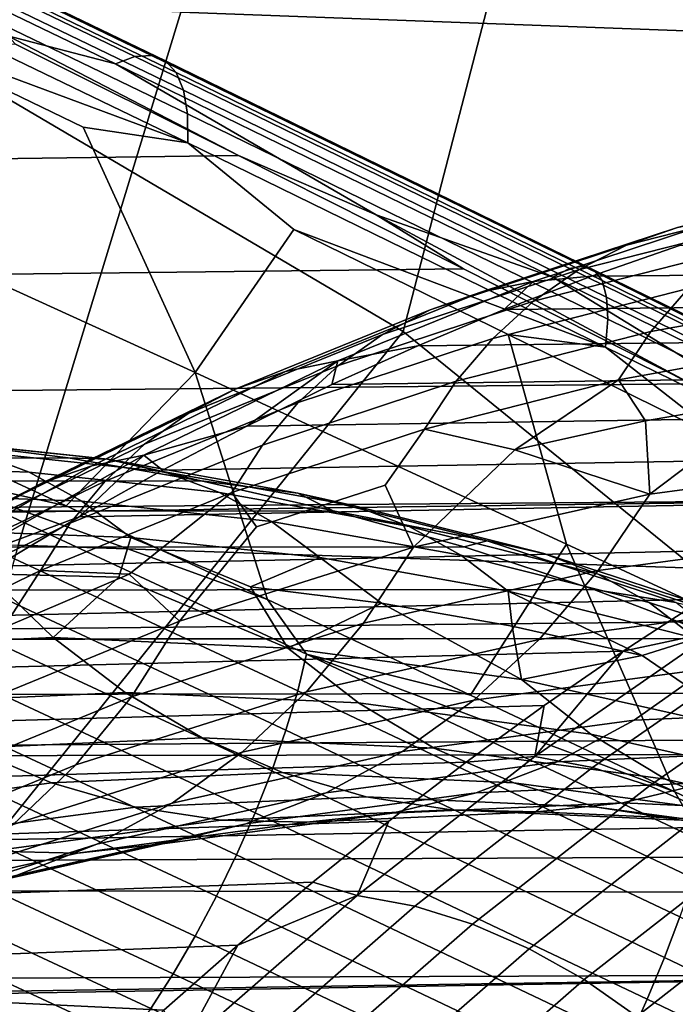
# Model space of a CAD drawing. Header units: metres. Extents: x -240 to 45, y -77 to 27.
# Tile 519 of 656: x -172.721 to -172.124, y 5.326 to 6.221. Entities that reach past the tile are written whole.
import ezdxf

# ---------------------------------------------------------------- set-up
doc = ezdxf.new("R2010")
doc.units = ezdxf.units.M
doc.layers.add('solid_102011X2', color=7, linetype='CONTINUOUS')

msp = doc.modelspace()

# ---------------------------------------------------------------- linework, layer by layer
at = {"layer": 'solid_102011X2'}
for points in [[(-170.558029, 6.628975, 349.746399), (-172.414444, 6.702923, 348.430237), (-172.574097, 6.227778, 348.626556), (-170.713287, 6.159071, 349.942657)], [(-172.809128, 5.394247, 311.157349), (-173.549316, 6.000728, 310.536041), (-173.413849, 6.550897, 311.131958), (-172.371552, 5.93741, 312.109619)], [(-172.371552, 5.93741, 312.109619), (-173.413849, 6.550897, 311.131958), (-172.230423, 6.481959, 312.697357)], [(-171.631607, 5.33765, 312.716064), (-172.371552, 5.93741, 312.109619), (-172.230423, 6.481959, 312.697357), (-171.179642, 5.875021, 313.662292)], [(-171.179642, 5.875021, 313.662292), (-172.230423, 6.481959, 312.697357), (-171.032532, 6.413977, 314.242035)], [(-172.615891, 6.187682, 298.671112), (-173.006424, 6.375956, 298.537292), (-173.026566, 6.370423, 298.583405), (-172.63356, 6.18098, 298.718079)], [(-172.600632, 6.188599, 298.622894), (-172.988586, 6.375653, 298.489929), (-173.006424, 6.375956, 298.537292), (-172.615891, 6.187682, 298.671112)], [(-172.588028, 6.183715, 298.574127), (-172.973358, 6.36952, 298.442078), (-172.988586, 6.375653, 298.489929), (-172.600632, 6.188599, 298.622894)], [(-172.63356, 6.18098, 298.718079), (-173.026566, 6.370423, 298.583405), (-172.731369, 6.206419, 298.738525)], [(-172.578278, 6.173109, 298.525604), (-172.960953, 6.357653, 298.39447), (-172.973358, 6.36952, 298.442078), (-172.588028, 6.183715, 298.574127)], [(-172.571548, 6.15695, 298.478119), (-172.951584, 6.340243, 298.3479), (-172.960953, 6.357653, 298.39447), (-172.578278, 6.173109, 298.525604)], [(-172.567947, 6.135497, 298.432434), (-172.945404, 6.317569, 298.30307), (-172.951584, 6.340243, 298.3479), (-172.571548, 6.15695, 298.478119)], [(-172.56752, 6.109093, 298.389282), (-172.942505, 6.289993, 298.260742), (-172.945404, 6.317569, 298.30307), (-172.567947, 6.135497, 298.432434)], [(-172.574097, 6.227778, 348.626556), (-174.420395, 6.297403, 347.285919), (-174.572342, 5.807244, 347.467682), (-172.721893, 5.743034, 348.808289)], [(-172.56752, 6.109093, 298.389282), (-172.851089, 6.214322, 298.255981), (-172.942505, 6.289993, 298.260742)], [(-170.713287, 6.159071, 349.942657), (-172.574097, 6.227778, 348.626556), (-172.721893, 5.743034, 348.808289), (-170.856995, 5.679673, 350.124329)], [(-172.662842, 6.123442, 298.320465), (-172.561081, 5.900157, 298.174957), (-172.897629, 6.053686, 298.052612), (-172.851089, 6.214322, 298.255981)], [(-172.56752, 6.109093, 298.389282), (-172.662842, 6.123442, 298.320465), (-172.851089, 6.214322, 298.255981)], [(-172.731369, 6.206419, 298.738525), (-172.724335, 6.198757, 298.749054), (-172.521652, 6.097496, 298.815002)], [(-172.63356, 6.18098, 298.718079), (-172.731369, 6.206419, 298.738525), (-172.521652, 6.097496, 298.815002), (-172.396347, 6.043435, 298.835724)], [(-172.724335, 6.198757, 298.749054), (-178.941681, 6.1013, 302.665619), (-178.837616, 6.011714, 302.762482), (-172.521652, 6.097496, 298.815002)], [(-172.220322, 5.994664, 298.778107), (-172.615891, 6.187682, 298.671112), (-172.63356, 6.18098, 298.718079), (-172.235474, 5.986791, 298.825745)], [(-172.207687, 5.996793, 298.729126), (-172.600632, 6.188599, 298.622894), (-172.615891, 6.187682, 298.671112), (-172.220322, 5.994664, 298.778107)], [(-172.197754, 5.993144, 298.679657), (-172.588028, 6.183715, 298.574127), (-172.600632, 6.188599, 298.622894), (-172.207687, 5.996793, 298.729126)], [(-172.235474, 5.986791, 298.825745), (-172.63356, 6.18098, 298.718079), (-172.396347, 6.043435, 298.835724)], [(-172.190689, 5.983775, 298.630432), (-172.578278, 6.173109, 298.525604), (-172.588028, 6.183715, 298.574127), (-172.197754, 5.993144, 298.679657)], [(-172.186584, 5.968836, 298.582245), (-172.571548, 6.15695, 298.478119), (-172.578278, 6.173109, 298.525604), (-172.190689, 5.983775, 298.630432)], [(-172.185547, 5.948567, 298.535889), (-172.567947, 6.135497, 298.432434), (-172.571548, 6.15695, 298.478119), (-172.186584, 5.968836, 298.582245)], [(-172.187546, 5.923291, 298.492096), (-172.56752, 6.109093, 298.389282), (-172.567947, 6.135497, 298.432434), (-172.185547, 5.948567, 298.535889)], [(-172.56752, 6.109093, 298.389282), (-172.471207, 6.03018, 298.379059), (-172.561081, 5.900157, 298.174957), (-172.662842, 6.123442, 298.320465)], [(-172.187546, 5.923291, 298.492096), (-172.471207, 6.03018, 298.379059), (-172.56752, 6.109093, 298.389282)], [(-172.521652, 6.097496, 298.815002), (-178.837616, 6.011714, 302.762482), (-178.734436, 5.920009, 302.8573), (-172.31665, 5.994461, 298.874268)], [(-172.396347, 6.043435, 298.835724), (-172.521652, 6.097496, 298.815002), (-172.31665, 5.994461, 298.874268)], [(-171.9422, 6.077996, 290.813629), (-172.122131, 6.032192, 290.51416), (-172.168365, 6.015954, 290.5448), (-171.988739, 6.061678, 290.84375)], [(-172.860474, 5.862925, 297.898285), (-172.897629, 6.053686, 298.052612), (-172.561081, 5.900157, 298.174957), (-172.678253, 5.779045, 297.965149)], [(-171.988739, 6.061678, 290.84375), (-172.168365, 6.015954, 290.5448), (-172.212173, 5.993505, 290.575043), (-172.03299, 6.039118, 290.87326)], [(-172.396347, 6.043435, 298.835724), (-172.31665, 5.994461, 298.874268), (-172.109497, 5.889991, 298.926666)], [(-172.235474, 5.986791, 298.825745), (-172.396347, 6.043435, 298.835724), (-172.109497, 5.889991, 298.926666), (-172.058182, 5.877988, 298.914001)], [(-172.074097, 6.042, 290.483582), (-172.25325, 5.982959, 290.185425), (-172.301102, 5.973213, 290.216339), (-172.122131, 6.032192, 290.51416)], [(-172.25325, 5.982959, 290.185425), (-172.074097, 6.042, 290.483582), (-172.120346, 6.015615, 290.295502), (-172.200272, 5.987745, 290.162506)], [(-172.03299, 6.039118, 290.87326), (-172.212173, 5.993505, 290.575043), (-172.252975, 5.965143, 290.604553), (-172.074341, 6.010616, 290.901855)], [(-172.276245, 5.934761, 298.431549), (-172.222916, 5.74413, 298.276031), (-172.561081, 5.900157, 298.174957), (-172.471207, 6.03018, 298.379059)], [(-172.187546, 5.923291, 298.492096), (-172.276245, 5.934761, 298.431549), (-172.471207, 6.03018, 298.379059)], [(-172.122131, 6.032192, 290.51416), (-172.301102, 5.973213, 290.216339), (-172.347015, 5.95708, 290.247467), (-172.168365, 6.015954, 290.5448)], [(-171.41124, 6.020606, 289.903839), (-171.490005, 5.993752, 289.773285), (-172.200272, 5.987745, 290.162506), (-172.120346, 6.015615, 290.295502)], [(-172.168365, 6.015954, 290.5448), (-172.347015, 5.95708, 290.247467), (-172.390381, 5.934775, 290.278473), (-172.212173, 5.993505, 290.575043)], [(-172.074341, 6.010616, 290.901855), (-172.252975, 5.965143, 290.604553), (-172.290222, 5.931248, 290.632874), (-172.112244, 5.976553, 290.929077)], [(-171.933548, 6.008879, 291.226471), (-172.112244, 5.976553, 290.929077), (-172.146194, 5.937385, 290.95459), (-171.968246, 5.969574, 291.250763)], [(-172.31665, 5.994461, 298.874268), (-178.734436, 5.920009, 302.8573), (-178.632172, 5.826201, 302.950134), (-172.109497, 5.889991, 298.926666)], [(-172.212173, 5.993505, 290.575043), (-172.390381, 5.934775, 290.278473), (-172.430634, 5.906595, 290.308868), (-172.252975, 5.965143, 290.604553)], [(-171.490005, 5.993752, 289.773285), (-171.568283, 5.964455, 289.643585), (-172.279648, 5.957347, 290.030396), (-172.200272, 5.987745, 290.162506)], [(-171.820724, 5.798941, 298.858765), (-172.220322, 5.994664, 298.778107), (-172.235474, 5.986791, 298.825745), (-171.833313, 5.78985, 298.906921)], [(-171.81073, 5.80232, 298.809265), (-172.207687, 5.996793, 298.729126), (-172.220322, 5.994664, 298.778107), (-171.820724, 5.798941, 298.858765)], [(-171.803452, 5.799933, 298.759247), (-172.197754, 5.993144, 298.679657), (-172.207687, 5.996793, 298.729126), (-171.81073, 5.80232, 298.809265)], [(-171.799026, 5.79182, 298.709503), (-172.190689, 5.983775, 298.630432), (-172.197754, 5.993144, 298.679657), (-171.803452, 5.799933, 298.759247)], [(-172.25325, 5.982959, 290.185425), (-172.431183, 5.910662, 289.889313), (-172.478836, 5.900995, 289.920532), (-172.301102, 5.973213, 290.216339)], [(-172.431183, 5.910662, 289.889313), (-172.25325, 5.982959, 290.185425), (-172.279648, 5.957347, 290.030396), (-172.358414, 5.924468, 289.899292)], [(-172.25325, 5.982959, 290.185425), (-172.200272, 5.987745, 290.162506), (-172.279648, 5.957347, 290.030396)], [(-171.833313, 5.78985, 298.906921), (-172.235474, 5.986791, 298.825745), (-172.058182, 5.877988, 298.914001)], [(-171.797516, 5.77811, 298.660797), (-172.186584, 5.968836, 298.582245), (-172.190689, 5.983775, 298.630432), (-171.799026, 5.79182, 298.709503)], [(-172.301102, 5.973213, 290.216339), (-172.478836, 5.900995, 289.920532), (-172.524429, 5.884991, 289.952209), (-172.347015, 5.95708, 290.247467)], [(-172.112244, 5.976553, 290.929077), (-172.290222, 5.931248, 290.632874), (-172.323425, 5.892272, 290.659668), (-172.146194, 5.937385, 290.95459)], [(-172.252975, 5.965143, 290.604553), (-172.430634, 5.906595, 290.308868), (-172.467224, 5.872918, 290.338287), (-172.290222, 5.931248, 290.632874)], [(-171.568283, 5.964455, 289.643585), (-171.646011, 5.932758, 289.514862), (-172.358414, 5.924468, 289.899292), (-172.279648, 5.957347, 290.030396)], [(-171.79895, 5.759022, 298.613953), (-172.185547, 5.948567, 298.535889), (-172.186584, 5.968836, 298.582245), (-171.797516, 5.77811, 298.660797)], [(-171.968246, 5.969574, 291.250763), (-172.146194, 5.937385, 290.95459), (-172.175751, 5.893634, 290.978058), (-171.998642, 5.925671, 291.272827)], [(-172.347015, 5.95708, 290.247467), (-172.524429, 5.884991, 289.952209), (-172.567352, 5.862864, 289.983917), (-172.390381, 5.934775, 290.278473)], [(-171.803314, 5.734861, 298.569702), (-172.187546, 5.923291, 298.492096), (-172.185547, 5.948567, 298.535889), (-171.79895, 5.759022, 298.613953)], [(-172.217361, 4.791349, 311.614197), (-172.809128, 5.394247, 311.157349), (-172.371552, 5.93741, 312.109619), (-171.631607, 5.33765, 312.716064)], [(-172.146194, 5.937385, 290.95459), (-172.323425, 5.892272, 290.659668), (-172.352127, 5.848736, 290.68454), (-172.175751, 5.893634, 290.978058)], [(-172.390381, 5.934775, 290.278473), (-172.567352, 5.862864, 289.983917), (-172.607056, 5.83491, 290.015259), (-172.430634, 5.906595, 290.308868)], [(-172.290222, 5.931248, 290.632874), (-172.467224, 5.872918, 290.338287), (-172.499664, 5.834193, 290.366333), (-172.323425, 5.892272, 290.659668)], [(-171.646011, 5.932758, 289.514862), (-171.723129, 5.8987, 289.387177), (-172.436523, 5.889149, 289.769318), (-172.358414, 5.924468, 289.899292)], [(-172.077896, 5.837445, 298.477783), (-171.883789, 5.587148, 298.356079), (-172.222916, 5.74413, 298.276031), (-172.276245, 5.934761, 298.431549)], [(-172.187546, 5.923291, 298.492096), (-172.077896, 5.837445, 298.477783), (-172.276245, 5.934761, 298.431549)], [(-172.431183, 5.910662, 289.889313), (-172.358414, 5.924468, 289.899292), (-172.436523, 5.889149, 289.769318)], [(-171.803314, 5.734861, 298.569702), (-172.077896, 5.837445, 298.477783), (-172.187546, 5.923291, 298.492096)], [(-171.998642, 5.925671, 291.272827), (-172.175751, 5.893634, 290.978058), (-172.151199, 5.856152, 291.081177), (-172.031631, 5.876736, 291.280182)], [(-172.431183, 5.910662, 289.889313), (-172.607605, 5.825037, 289.595703), (-172.65506, 5.815463, 289.627228), (-172.478836, 5.900995, 289.920532)], [(-172.431183, 5.910662, 289.889313), (-172.513962, 5.851415, 289.640442), (-172.607605, 5.825037, 289.595703)], [(-172.431183, 5.910662, 289.889313), (-172.436523, 5.889149, 289.769318), (-172.513962, 5.851415, 289.640442)], [(-172.478836, 5.900995, 289.920532), (-172.65506, 5.815463, 289.627228), (-172.700333, 5.799614, 289.659454), (-172.524429, 5.884991, 289.952209)], [(-172.430634, 5.906595, 290.308868), (-172.607056, 5.83491, 290.015259), (-172.642975, 5.801502, 290.045776), (-172.467224, 5.872918, 290.338287)], [(-172.495102, 5.693706, 298.025604), (-172.678253, 5.779045, 297.965149), (-172.561081, 5.900157, 298.174957)], [(-172.495102, 5.693706, 298.025604), (-172.561081, 5.900157, 298.174957), (-172.222916, 5.74413, 298.276031), (-172.31044, 5.606883, 298.079803)], [(-172.323425, 5.892272, 290.659668), (-172.499664, 5.834193, 290.366333), (-172.527512, 5.790936, 290.392639), (-172.352127, 5.848736, 290.68454)], [(-171.723129, 5.8987, 289.387177), (-171.799652, 5.862301, 289.260559), (-172.513962, 5.851415, 289.640442), (-172.436523, 5.889149, 289.769318)], [(-172.175751, 5.893634, 290.978058), (-172.352127, 5.848736, 290.68454), (-172.27005, 5.829784, 290.883392)], [(-172.175751, 5.893634, 290.978058), (-172.27005, 5.829784, 290.883392), (-172.151199, 5.856152, 291.081177)], [(-172.109497, 5.889991, 298.926666), (-178.632172, 5.826201, 302.950134), (-178.531067, 5.730503, 303.040802), (-171.900177, 5.784288, 298.972198)], [(-172.524429, 5.884991, 289.952209), (-172.700333, 5.799614, 289.659454), (-172.742828, 5.777702, 289.691895), (-172.567352, 5.862864, 289.983917)], [(-172.031631, 5.876736, 291.280182), (-172.151199, 5.856152, 291.081177), (-172.147263, 5.789672, 291.184296)], [(-172.031631, 5.876736, 291.280182), (-172.147263, 5.789672, 291.184296), (-171.930679, 5.818706, 291.544769)], [(-172.467224, 5.872918, 290.338287), (-172.642975, 5.801502, 290.045776), (-172.674652, 5.763087, 290.075104), (-172.499664, 5.834193, 290.366333)], [(-172.816635, 5.810137, 297.88858), (-172.860474, 5.862925, 297.898285), (-172.678253, 5.779045, 297.965149)], [(-172.567352, 5.862864, 289.983917), (-172.742828, 5.777702, 289.691895), (-172.781967, 5.750019, 289.724152), (-172.607056, 5.83491, 290.015259)], [(-171.799652, 5.862301, 289.260559), (-171.875504, 5.823609, 289.135071), (-172.590668, 5.811315, 289.512756), (-172.513962, 5.851415, 289.640442)], [(-172.151199, 5.856152, 291.081177), (-172.27005, 5.829784, 290.883392), (-172.147263, 5.789672, 291.184296)], [(-172.607605, 5.825037, 289.595703), (-172.513962, 5.851415, 289.640442), (-172.590668, 5.811315, 289.512756)], [(-172.352127, 5.848736, 290.68454), (-172.527512, 5.790936, 290.392639), (-172.505066, 5.759992, 290.492249), (-172.388092, 5.797694, 290.686951)], [(-172.352127, 5.848736, 290.68454), (-172.388092, 5.797694, 290.686951), (-172.362396, 5.741391, 290.826263), (-172.27005, 5.829784, 290.883392)], [(-172.814453, 5.839982, 292.961853), (-172.797684, 5.837851, 293.10968), (-172.640823, 5.82141, 293.250824)], [(-172.814453, 5.839982, 292.961853), (-172.640823, 5.82141, 293.250824), (-172.588852, 5.809932, 293.218597), (-172.762268, 5.828481, 292.929993)], [(-176.453415, 5.822114, 295.589935), (-172.676376, 5.822705, 293.311584), (-172.797684, 5.837851, 293.10968), (-176.576035, 5.837588, 295.385864)], [(-172.711868, 5.809484, 292.898895), (-172.885132, 5.81565, 292.610535), (-172.935898, 5.83466, 292.641022), (-172.762268, 5.828481, 292.929993)], [(-172.607056, 5.83491, 290.015259), (-172.781967, 5.750019, 289.724152), (-172.817215, 5.716935, 289.755798), (-172.642975, 5.801502, 290.045776)], [(-172.640823, 5.82141, 293.250824), (-172.797684, 5.837851, 293.10968), (-172.676376, 5.822705, 293.311584)], [(-172.499664, 5.834193, 290.366333), (-172.674652, 5.763087, 290.075104), (-172.70166, 5.720177, 290.102814), (-172.527512, 5.790936, 290.392639)], [(-172.27005, 5.829784, 290.883392), (-172.362396, 5.741391, 290.826263), (-172.147263, 5.789672, 291.184296)], [(-176.453415, 5.822114, 295.589935), (-176.337067, 5.801664, 295.783569), (-172.676376, 5.822705, 293.311584)], [(-176.33136, 5.800513, 295.793091), (-172.555557, 5.801554, 293.512665), (-172.676376, 5.822705, 293.311584), (-176.337067, 5.801664, 295.783569)], [(-172.607605, 5.825037, 289.595703), (-172.782242, 5.725991, 289.305054), (-172.829514, 5.716527, 289.336914), (-172.65506, 5.815463, 289.627228)], [(-172.607605, 5.825037, 289.595703), (-172.666595, 5.768904, 289.386383), (-172.782242, 5.725991, 289.305054)], [(-172.762268, 5.828481, 292.929993), (-172.588852, 5.809932, 293.218597), (-172.538803, 5.790973, 293.18692), (-172.711868, 5.809484, 292.898895)], [(-172.640823, 5.82141, 293.250824), (-172.676376, 5.822705, 293.311584), (-172.555557, 5.801554, 293.512665)], [(-172.607605, 5.825037, 289.595703), (-172.590668, 5.811315, 289.512756), (-172.666595, 5.768904, 289.386383)], [(-171.875504, 5.823609, 289.135071), (-171.950638, 5.782675, 289.010834), (-172.666595, 5.768904, 289.386383), (-172.590668, 5.811315, 289.512756)], [(-172.640823, 5.82141, 293.250824), (-172.555557, 5.801554, 293.512665), (-172.467621, 5.790435, 293.539062)], [(-172.640823, 5.82141, 293.250824), (-172.467621, 5.790435, 293.539062), (-172.415878, 5.778996, 293.5065), (-172.588852, 5.809932, 293.218597)], [(-172.664017, 5.783284, 292.869019), (-172.836777, 5.789433, 292.581482), (-172.885132, 5.81565, 292.610535), (-172.711868, 5.809484, 292.898895)], [(-172.65506, 5.815463, 289.627228), (-172.829514, 5.716527, 289.336914), (-172.874466, 5.70086, 289.369659), (-172.700333, 5.799614, 289.659454)], [(-172.194183, 5.719996, 291.219971), (-171.979248, 5.748807, 291.577698), (-171.930679, 5.818706, 291.544769), (-172.147263, 5.789672, 291.184296)], [(-172.467667, 5.610727, 297.985992), (-172.823196, 5.776184, 297.864929), (-172.816635, 5.810137, 297.88858), (-172.459518, 5.644091, 298.01001)], [(-172.816635, 5.810137, 297.88858), (-172.678253, 5.779045, 297.965149), (-172.495102, 5.693706, 298.025604)], [(-172.459518, 5.644091, 298.01001), (-172.816635, 5.810137, 297.88858), (-172.495102, 5.693706, 298.025604)], [(-172.711868, 5.809484, 292.898895), (-172.538803, 5.790973, 293.18692), (-172.49144, 5.764827, 293.156219), (-172.664017, 5.783284, 292.869019)], [(-172.588852, 5.809932, 293.218597), (-172.415878, 5.778996, 293.5065), (-172.366196, 5.760101, 293.474182), (-172.538803, 5.790973, 293.18692)], [(-176.210052, 5.772847, 295.994965), (-172.435501, 5.774465, 293.712463), (-172.555557, 5.801554, 293.512665), (-176.33136, 5.800513, 295.793091)], [(-172.700333, 5.799614, 289.659454), (-172.874466, 5.70086, 289.369659), (-172.916504, 5.679199, 289.402832), (-172.742828, 5.777702, 289.691895)], [(-172.642975, 5.801502, 290.045776), (-172.817215, 5.716935, 289.755798), (-172.848129, 5.678891, 289.786377), (-172.674652, 5.763087, 290.075104)], [(-172.388092, 5.797694, 290.686951), (-172.505066, 5.759992, 290.492249), (-172.575317, 5.674049, 290.471893), (-172.362396, 5.741391, 290.826263)], [(-172.467621, 5.790435, 293.539062), (-172.555557, 5.801554, 293.512665), (-172.435501, 5.774465, 293.712463)], [(-172.619446, 5.750289, 292.84082), (-172.791595, 5.756416, 292.554321), (-172.836777, 5.789433, 292.581482), (-172.664017, 5.783284, 292.869019)], [(-172.527512, 5.790936, 290.392639), (-172.70166, 5.720177, 290.102814), (-172.620895, 5.716761, 290.2995)], [(-172.527512, 5.790936, 290.392639), (-172.620895, 5.716761, 290.2995), (-172.575317, 5.674049, 290.471893), (-172.505066, 5.759992, 290.492249)], [(-172.538803, 5.790973, 293.18692), (-172.366196, 5.760101, 293.474182), (-172.319321, 5.734044, 293.442657), (-172.49144, 5.764827, 293.156219)], [(-172.467621, 5.790435, 293.539062), (-172.435501, 5.774465, 293.712463), (-172.295105, 5.747016, 293.826172)], [(-172.467621, 5.790435, 293.539062), (-172.295105, 5.747016, 293.826172), (-172.243591, 5.735632, 293.793243), (-172.415878, 5.778996, 293.5065)], [(-172.407639, 5.672086, 290.864716), (-172.194183, 5.719996, 291.219971), (-172.147263, 5.789672, 291.184296), (-172.362396, 5.741391, 290.826263)], [(-171.900177, 5.784288, 298.972198), (-178.531067, 5.730503, 303.040802), (-178.494873, 5.695514, 303.072998)], [(-171.900177, 5.784288, 298.972198), (-178.494873, 5.695514, 303.072998), (-178.407257, 5.609113, 303.15036), (-171.688843, 5.677717, 299.010651)], [(-172.478348, 5.575073, 297.966766), (-172.83255, 5.740024, 297.845947), (-172.823196, 5.776184, 297.864929), (-172.467667, 5.610727, 297.985992)], [(-171.950638, 5.782675, 289.010834), (-172.025024, 5.739527, 288.887878), (-172.74173, 5.724214, 289.261353), (-172.666595, 5.768904, 289.386383)], [(-172.664017, 5.783284, 292.869019), (-172.49144, 5.764827, 293.156219), (-172.44751, 5.731898, 293.126984), (-172.619446, 5.750289, 292.84082)], [(-172.415878, 5.778996, 293.5065), (-172.243591, 5.735632, 293.793243), (-172.19426, 5.716828, 293.760345), (-172.366196, 5.760101, 293.474182)], [(-176.095901, 5.741094, 296.184937), (-172.316299, 5.741505, 293.910858), (-172.435501, 5.774465, 293.712463), (-176.210052, 5.772847, 295.994965)], [(-172.782242, 5.725991, 289.305054), (-172.666595, 5.768904, 289.386383), (-172.74173, 5.724214, 289.261353)], [(-172.295105, 5.747016, 293.826172), (-172.435501, 5.774465, 293.712463), (-172.316299, 5.741505, 293.910858)], [(-172.674652, 5.763087, 290.075104), (-172.848129, 5.678891, 289.786377), (-172.874283, 5.636397, 289.815521), (-172.70166, 5.720177, 290.102814)], [(-172.49144, 5.764827, 293.156219), (-172.319321, 5.734044, 293.442657), (-172.276016, 5.701227, 293.412415), (-172.44751, 5.731898, 293.126984)], [(-172.366196, 5.760101, 293.474182), (-172.19426, 5.716828, 293.760345), (-172.147888, 5.690896, 293.727997), (-172.319321, 5.734044, 293.442657)], [(-172.791595, 5.756416, 292.554321), (-172.619446, 5.750289, 292.84082), (-172.630371, 5.714165, 292.729126), (-172.750305, 5.717153, 292.529541)], [(-172.619446, 5.750289, 292.84082), (-172.510681, 5.70522, 292.928345), (-172.47673, 5.64958, 292.848358), (-172.630371, 5.714165, 292.729126)], [(-172.619446, 5.750289, 292.84082), (-172.44751, 5.731898, 293.126984), (-172.510681, 5.70522, 292.928345)], [(-171.979248, 5.748807, 291.577698), (-172.194183, 5.719996, 291.219971), (-172.247787, 5.657259, 291.258942), (-172.034348, 5.68587, 291.614197)], [(-176.095901, 5.741094, 296.184937), (-176.089676, 5.739201, 296.195312), (-172.316299, 5.741505, 293.910858)], [(-175.970383, 5.699669, 296.39386), (-172.198196, 5.702795, 294.107391), (-172.316299, 5.741505, 293.910858), (-176.089676, 5.739201, 296.195312)], [(-170.856995, 5.679673, 350.124329), (-172.721893, 5.743034, 348.808289), (-172.85762, 5.249444, 348.975159), (-170.988953, 5.191526, 350.291138)], [(-172.491333, 5.537824, 297.952637), (-172.844467, 5.702363, 297.83197), (-172.83255, 5.740024, 297.845947), (-172.478348, 5.575073, 297.966766)], [(-172.618912, 5.605268, 290.513092), (-172.407639, 5.672086, 290.864716), (-172.362396, 5.741391, 290.826263), (-172.575317, 5.674049, 290.471893)], [(-172.123505, 5.691104, 294.111755), (-172.295105, 5.747016, 293.826172), (-172.316299, 5.741505, 293.910858), (-172.198196, 5.702795, 294.107391)], [(-172.124557, 5.518898, 298.127533), (-172.31044, 5.606883, 298.079803), (-172.222916, 5.74413, 298.276031)], [(-172.295105, 5.747016, 293.826172), (-172.123505, 5.691104, 294.111755), (-172.072205, 5.679791, 294.078461), (-172.243591, 5.735632, 293.793243)], [(-172.124557, 5.518898, 298.127533), (-172.222916, 5.74413, 298.276031), (-171.883789, 5.587148, 298.356079), (-171.937241, 5.429988, 298.168823)], [(-172.025024, 5.739527, 288.887878), (-172.098648, 5.694209, 288.766205), (-172.81604, 5.67729, 289.137695), (-172.74173, 5.724214, 289.261353)], [(-172.44751, 5.731898, 293.126984), (-172.391312, 5.690344, 293.127014), (-172.510681, 5.70522, 292.928345)], [(-172.44751, 5.731898, 293.126984), (-172.276016, 5.701227, 293.412415), (-172.272446, 5.669568, 293.324829), (-172.391312, 5.690344, 293.127014)], [(-172.319321, 5.734044, 293.442657), (-172.147888, 5.690896, 293.727997), (-172.105209, 5.658237, 293.696686), (-172.276016, 5.701227, 293.412415)], [(-172.243591, 5.735632, 293.793243), (-172.072205, 5.679791, 294.078461), (-172.023239, 5.661105, 294.044952), (-172.19426, 5.716828, 293.760345)], [(-172.690063, 5.659097, 292.493317), (-172.903381, 5.64958, 292.138306), (-172.870239, 5.714166, 292.329926), (-172.750305, 5.717153, 292.529541)], [(-172.70166, 5.720177, 290.102814), (-172.874283, 5.636397, 289.815521), (-172.848404, 5.614202, 289.920868), (-172.735382, 5.668122, 290.108948)], [(-172.620895, 5.716761, 290.2995), (-172.735382, 5.668122, 290.108948), (-172.785339, 5.587882, 290.122375), (-172.575317, 5.674049, 290.471893)], [(-172.630371, 5.714165, 292.729126), (-172.690063, 5.659097, 292.493317), (-172.750305, 5.717153, 292.529541)], [(-172.70166, 5.720177, 290.102814), (-172.735382, 5.668122, 290.108948), (-172.620895, 5.716761, 290.2995)], [(-172.47673, 5.64958, 292.848358), (-172.690063, 5.659097, 292.493317), (-172.630371, 5.714165, 292.729126)], [(-172.194183, 5.719996, 291.219971), (-172.407639, 5.672086, 290.864716), (-172.459778, 5.609684, 290.906158), (-172.247787, 5.657259, 291.258942)], [(-172.19426, 5.716828, 293.760345), (-172.023239, 5.661105, 294.044952), (-171.977371, 5.635336, 294.01178), (-172.147888, 5.690896, 293.727997)], [(-172.47673, 5.64958, 292.848358), (-172.510681, 5.70522, 292.928345), (-172.391312, 5.690344, 293.127014)], [(-175.856567, 5.65609, 296.583282), (-172.081329, 5.658421, 294.30191), (-172.198196, 5.702795, 294.107391), (-175.970383, 5.699669, 296.39386)], [(-172.506393, 5.499706, 297.943939), (-172.858749, 5.663936, 297.823303), (-172.844467, 5.702363, 297.83197), (-172.491333, 5.537824, 297.952637)], [(-172.276016, 5.701227, 293.412415), (-172.154312, 5.642961, 293.521423), (-172.272446, 5.669568, 293.324829)], [(-172.276016, 5.701227, 293.412415), (-172.105209, 5.658237, 293.696686), (-172.154312, 5.642961, 293.521423)], [(-172.123505, 5.691104, 294.111755), (-172.198196, 5.702795, 294.107391), (-172.081329, 5.658421, 294.30191)], [(-172.098648, 5.694209, 288.766205), (-172.171448, 5.646776, 288.645935), (-172.88945, 5.628196, 289.015533), (-172.81604, 5.67729, 289.137695)], [(-172.459518, 5.644091, 298.01001), (-172.495102, 5.693706, 298.025604), (-172.31044, 5.606883, 298.079803)], [(-172.264145, 5.621084, 293.202148), (-172.47673, 5.64958, 292.848358), (-172.391312, 5.690344, 293.127014)], [(-172.264145, 5.621084, 293.202148), (-172.391312, 5.690344, 293.127014), (-172.272446, 5.669568, 293.324829)], [(-172.087799, 5.664786, 288.669678), (-172.171448, 5.646776, 288.645935), (-172.098648, 5.694209, 288.766205)], [(-172.147888, 5.690896, 293.727997), (-171.977371, 5.635336, 294.01178), (-171.935318, 5.602883, 293.979401), (-172.105209, 5.658237, 293.696686)], [(-171.688843, 5.677717, 299.010651), (-178.407257, 5.609113, 303.15036), (-178.320602, 5.52128, 303.226105), (-171.475479, 5.570521, 299.042023)], [(-172.034348, 5.68587, 291.614197), (-172.247787, 5.657259, 291.258942), (-172.307449, 5.602243, 291.30072), (-172.095306, 5.630679, 291.653778)], [(-172.827271, 5.519782, 290.166321), (-172.618912, 5.605268, 290.513092), (-172.575317, 5.674049, 290.471893), (-172.785339, 5.587882, 290.122375)], [(-172.407639, 5.672086, 290.864716), (-172.618912, 5.605268, 290.513092), (-172.669556, 5.543338, 290.557037), (-172.459778, 5.609684, 290.906158)], [(-172.264145, 5.621084, 293.202148), (-172.272446, 5.669568, 293.324829), (-172.154312, 5.642961, 293.521423)], [(-172.523224, 5.461463, 297.940796), (-172.875107, 5.625493, 297.820129), (-172.858749, 5.663936, 297.823303), (-172.506393, 5.499706, 297.943939)], [(-172.087799, 5.664786, 288.669678), (-172.25174, 5.550862, 288.399109), (-172.171448, 5.646776, 288.645935)], [(-172.035782, 5.654677, 288.642181), (-172.199524, 5.540886, 288.371918), (-172.25174, 5.550862, 288.399109), (-172.087799, 5.664786, 288.669678)], [(-175.856567, 5.65609, 296.583282), (-175.852356, 5.654364, 296.590271), (-172.081329, 5.658421, 294.30191)], [(-175.735779, 5.603424, 296.784271), (-171.965866, 5.608521, 294.494049), (-172.081329, 5.658421, 294.30191), (-175.852356, 5.654364, 296.590271)], [(-172.624573, 5.609182, 292.453979), (-172.836716, 5.599719, 292.100922), (-172.903381, 5.64958, 292.138306), (-172.690063, 5.659097, 292.493317)], [(-172.41243, 5.599719, 292.807037), (-172.624573, 5.609182, 292.453979), (-172.690063, 5.659097, 292.493317), (-172.47673, 5.64958, 292.848358)], [(-172.247787, 5.657259, 291.258942), (-172.459778, 5.609684, 290.906158), (-172.518112, 5.554962, 290.950104), (-172.307449, 5.602243, 291.30072)], [(-171.984039, 5.638006, 288.617432), (-172.147461, 5.524439, 288.347717), (-172.199524, 5.540886, 288.371918), (-172.035782, 5.654677, 288.642181)], [(-172.105209, 5.658237, 293.696686), (-172.037048, 5.61059, 293.716614), (-172.05304, 5.573702, 293.553497), (-172.154312, 5.642961, 293.521423)], [(-172.171448, 5.646776, 288.645935), (-172.243393, 5.597273, 288.52713), (-172.961945, 5.576982, 288.894867), (-172.88945, 5.628196, 289.015533)], [(-172.201019, 5.571381, 293.158875), (-172.41243, 5.599719, 292.807037), (-172.47673, 5.64958, 292.848358), (-172.264145, 5.621084, 293.202148)], [(-172.107849, 5.440303, 298.082886), (-172.467667, 5.610727, 297.985992), (-172.459518, 5.644091, 298.01001), (-172.098175, 5.473165, 298.106995)], [(-172.459518, 5.644091, 298.01001), (-172.31044, 5.606883, 298.079803), (-172.124557, 5.518898, 298.127533)], [(-172.098175, 5.473165, 298.106995), (-172.459518, 5.644091, 298.01001), (-172.124557, 5.518898, 298.127533)], [(-172.05304, 5.573702, 293.553497), (-172.264145, 5.621084, 293.202148), (-172.154312, 5.642961, 293.521423)], [(-172.25174, 5.550862, 288.399109), (-172.243393, 5.597273, 288.52713), (-172.171448, 5.646776, 288.645935)], [(-171.882431, 5.640176, 292.008057), (-172.095306, 5.630679, 291.653778), (-172.161362, 5.583922, 291.695953), (-171.949585, 5.593369, 292.048401)], [(-171.93335, 5.61501, 288.595825), (-172.096329, 5.501756, 288.326843), (-172.147461, 5.524439, 288.347717), (-171.984039, 5.638006, 288.617432)], [(-172.541504, 5.423842, 297.943329), (-172.893219, 5.587782, 297.822479), (-172.875107, 5.625493, 297.820129), (-172.523224, 5.461463, 297.940796)], [(-172.095306, 5.630679, 291.653778), (-172.307449, 5.602243, 291.30072), (-172.372391, 5.555634, 291.344757), (-172.161362, 5.583922, 291.695953)], [(-171.991089, 5.524264, 293.50827), (-172.201019, 5.571381, 293.158875), (-172.264145, 5.621084, 293.202148), (-172.05304, 5.573702, 293.553497)], [(-175.189941, 5.548115, 296.711792), (-171.851944, 5.553219, 294.683685), (-171.965866, 5.608521, 294.494049), (-175.735779, 5.603424, 296.784271)], [(-172.554718, 5.568098, 292.411987), (-172.765884, 5.558677, 292.060547), (-172.836716, 5.599719, 292.100922), (-172.624573, 5.609182, 292.453979)], [(-172.459778, 5.609684, 290.906158), (-172.669556, 5.543338, 290.557037), (-172.726593, 5.489029, 290.603149), (-172.518112, 5.554962, 290.950104)], [(-172.343552, 5.558677, 292.763458), (-172.554718, 5.568098, 292.411987), (-172.624573, 5.609182, 292.453979), (-172.41243, 5.599719, 292.807037)], [(-172.119797, 5.405071, 298.063599), (-172.478348, 5.575073, 297.966766), (-172.467667, 5.610727, 297.985992), (-172.107849, 5.440303, 298.082886)], [(-172.243393, 5.597273, 288.52713), (-172.314484, 5.545735, 288.40979), (-173.033508, 5.523685, 288.775757), (-172.961945, 5.576982, 288.894867)], [(-172.618912, 5.605268, 290.513092), (-172.827271, 5.519782, 290.166321), (-172.876419, 5.458463, 290.212738), (-172.669556, 5.543338, 290.557037)], [(-172.307449, 5.602243, 291.30072), (-172.518112, 5.554962, 290.950104), (-172.58194, 5.508602, 290.995972), (-172.372391, 5.555634, 291.344757)], [(-172.133118, 5.53047, 293.113678), (-172.343552, 5.558677, 292.763458), (-172.41243, 5.599719, 292.807037), (-172.201019, 5.571381, 293.158875)], [(-172.25174, 5.550862, 288.399109), (-172.314484, 5.545735, 288.40979), (-172.243393, 5.597273, 288.52713)], [(-172.560867, 5.387576, 297.951416), (-172.912735, 5.551541, 297.830292), (-172.893219, 5.587782, 297.822479), (-172.541504, 5.423842, 297.943329)], [(-171.949585, 5.593369, 292.048401), (-172.161362, 5.583922, 291.695953), (-172.231674, 5.546182, 291.740234), (-172.020798, 5.555589, 292.091187)], [(-172.161362, 5.583922, 291.695953), (-172.372391, 5.555634, 291.344757), (-172.441803, 5.518014, 291.390503), (-172.231674, 5.546182, 291.740234)], [(-171.475479, 5.570521, 299.042023), (-178.320602, 5.52128, 303.226105), (-178.235077, 5.432183, 303.30014), (-171.2603, 5.463128, 299.066193)], [(-172.133774, 5.368154, 298.049561), (-172.491333, 5.537824, 297.952637), (-172.478348, 5.575073, 297.966766), (-172.119797, 5.405071, 298.063599)], [(-171.924149, 5.483571, 293.461426), (-172.133118, 5.53047, 293.113678), (-172.201019, 5.571381, 293.158875), (-171.991089, 5.524264, 293.50827)], [(-172.481369, 5.536355, 292.36792), (-172.691788, 5.526968, 292.017731), (-172.765884, 5.558677, 292.060547), (-172.554718, 5.568098, 292.411987)], [(-172.27095, 5.526968, 292.71814), (-172.481369, 5.536355, 292.36792), (-172.554718, 5.568098, 292.411987), (-172.343552, 5.558677, 292.763458)], [(-174.991577, 5.435947, 297.041931), (-171.7397, 5.492676, 294.870483), (-171.851944, 5.553219, 294.683685), (-175.189941, 5.548115, 296.711792)], [(-172.691788, 5.526968, 292.017731), (-172.901474, 5.498861, 291.668762), (-172.976318, 5.53047, 291.710327), (-172.765884, 5.558677, 292.060547)], [(-172.518112, 5.554962, 290.950104), (-172.726593, 5.489029, 290.603149), (-172.789307, 5.44302, 290.650879), (-172.58194, 5.508602, 290.995972)], [(-172.372391, 5.555634, 291.344757), (-172.58194, 5.508602, 290.995972), (-172.650482, 5.471182, 291.043243), (-172.441803, 5.518014, 291.390503)], [(-172.061264, 5.498861, 293.067108), (-172.27095, 5.526968, 292.71814), (-172.343552, 5.558677, 292.763458), (-172.133118, 5.53047, 293.113678)], [(-172.020798, 5.555589, 292.091187), (-172.231674, 5.546182, 291.740234), (-172.305374, 5.51793, 291.786041), (-172.095169, 5.527307, 292.135895)], [(-172.314484, 5.545735, 288.40979), (-172.384659, 5.492223, 288.293976), (-173.104111, 5.468367, 288.658264), (-173.033508, 5.523685, 288.775757)], [(-172.580933, 5.353372, 297.964935), (-172.933273, 5.517476, 297.843475), (-172.912735, 5.551541, 297.830292), (-172.560867, 5.387576, 297.951416)], [(-172.669556, 5.543338, 290.557037), (-172.876419, 5.458463, 290.212738), (-172.932144, 5.404692, 290.261047), (-172.726593, 5.489029, 290.603149)], [(-172.231674, 5.546182, 291.740234), (-172.441803, 5.518014, 291.390503), (-172.514847, 5.489851, 291.437439), (-172.305374, 5.51793, 291.786041)], [(-172.25174, 5.550862, 288.399109), (-172.413467, 5.424552, 288.132416), (-172.384659, 5.492223, 288.293976), (-172.314484, 5.545735, 288.40979)], [(-172.199524, 5.540886, 288.371918), (-172.361053, 5.414728, 288.10553), (-172.413467, 5.424552, 288.132416), (-172.25174, 5.550862, 288.399109)], [(-172.405457, 5.514349, 292.322327), (-172.615356, 5.504985, 291.972992), (-172.691788, 5.526968, 292.017731), (-172.481369, 5.536355, 292.36792)], [(-172.149506, 5.330274, 298.041016), (-172.506393, 5.499706, 297.943939), (-172.491333, 5.537824, 297.952637), (-172.133774, 5.368154, 298.049561)], [(-172.195557, 5.504985, 292.671631), (-172.405457, 5.514349, 292.322327), (-172.481369, 5.536355, 292.36792), (-172.27095, 5.526968, 292.71814)], [(-172.147461, 5.524439, 288.347717), (-172.30867, 5.398535, 288.081879), (-172.361053, 5.414728, 288.10553), (-172.199524, 5.540886, 288.371918)], [(-172.615356, 5.504985, 291.972992), (-172.824509, 5.476948, 291.624878), (-172.901474, 5.498861, 291.668762), (-172.691788, 5.526968, 292.017731)], [(-172.095169, 5.527307, 292.135895), (-172.305374, 5.51793, 291.786041), (-172.381561, 5.499517, 291.832794), (-172.171799, 5.508875, 292.181915)], [(-171.986389, 5.476948, 293.019745), (-172.195557, 5.504985, 292.671631), (-172.27095, 5.526968, 292.71814), (-172.061264, 5.498861, 293.067108)], [(-171.884964, 5.51793, 292.485718), (-172.095169, 5.527307, 292.135895), (-172.171799, 5.508875, 292.181915), (-171.962021, 5.499517, 292.531036)], [(-171.853058, 5.452131, 293.413605), (-172.061264, 5.498861, 293.067108), (-172.133118, 5.53047, 293.113678), (-171.924149, 5.483571, 293.461426)], [(-172.601318, 5.321897, 297.983612), (-172.954422, 5.48625, 297.861725), (-172.933273, 5.517476, 297.843475), (-172.580933, 5.353372, 297.964935)], [(-172.441803, 5.518014, 291.390503), (-172.650482, 5.471182, 291.043243), (-172.722839, 5.44317, 291.091248), (-172.514847, 5.489851, 291.437439)], [(-172.305374, 5.51793, 291.786041), (-172.514847, 5.489851, 291.437439), (-172.590591, 5.471498, 291.484924), (-172.381561, 5.499517, 291.832794)], [(-172.096329, 5.501756, 288.326843), (-172.25708, 5.376205, 288.061768), (-172.30867, 5.398535, 288.081879), (-172.147461, 5.524439, 288.347717)], [(-172.098175, 5.473165, 298.106995), (-172.124557, 5.518898, 298.127533), (-171.937241, 5.429988, 298.168823)], [(-172.58194, 5.508602, 290.995972), (-172.789307, 5.44302, 290.650879), (-172.856949, 5.405883, 290.699615), (-172.650482, 5.471182, 291.043243)], [(-172.327896, 5.502356, 292.275726), (-172.537521, 5.493004, 291.926849), (-172.615356, 5.504985, 291.972992), (-172.405457, 5.514349, 292.322327)], [(-172.171799, 5.508875, 292.181915), (-172.381561, 5.499517, 291.832794), (-172.459259, 5.491174, 291.879944), (-172.249695, 5.500523, 292.228729)], [(-172.118286, 5.493004, 292.624573), (-172.327896, 5.502356, 292.275726), (-172.405457, 5.514349, 292.322327), (-172.195557, 5.504985, 292.671631)], [(-171.962021, 5.499517, 292.531036), (-172.171799, 5.508875, 292.181915), (-172.249695, 5.500523, 292.228729), (-172.040115, 5.491174, 292.577515)], [(-172.537521, 5.493004, 291.926849), (-172.746399, 5.465005, 291.579224), (-172.824509, 5.476948, 291.624878), (-172.615356, 5.504985, 291.972992)], [(-172.381561, 5.499517, 291.832794), (-172.590591, 5.471498, 291.484924), (-172.668091, 5.463181, 291.532379), (-172.459259, 5.491174, 291.879944)], [(-172.249695, 5.500523, 292.228729), (-172.459259, 5.491174, 291.879944), (-172.537521, 5.493004, 291.926849), (-172.327896, 5.502356, 292.275726)], [(-172.166687, 5.29217, 298.038116), (-172.523224, 5.461463, 297.940796), (-172.506393, 5.499706, 297.943939), (-172.149506, 5.330274, 298.041016)], [(-172.040115, 5.491174, 292.577515), (-172.249695, 5.500523, 292.228729), (-172.327896, 5.502356, 292.275726), (-172.118286, 5.493004, 292.624573)], [(-172.046814, 5.473159, 288.309631), (-172.207001, 5.348056, 288.045471), (-172.25708, 5.376205, 288.061768), (-172.096329, 5.501756, 288.326843)], [(-171.909409, 5.465005, 292.972198), (-172.118286, 5.493004, 292.624573), (-172.195557, 5.504985, 292.671631), (-171.986389, 5.476948, 293.019745)], [(-174.991577, 5.435947, 297.041931), (-174.985886, 5.432434, 297.051422), (-171.629272, 5.427042, 295.05426), (-171.7397, 5.492676, 294.870483)], [(-172.384659, 5.492223, 288.293976), (-172.453903, 5.436795, 288.179749), (-173.173691, 5.411088, 288.54245), (-173.104111, 5.468367, 288.658264)], [(-172.514847, 5.489851, 291.437439), (-172.722839, 5.44317, 291.091248), (-172.798157, 5.424913, 291.139465), (-172.590591, 5.471498, 291.484924)], [(-172.459259, 5.491174, 291.879944), (-172.668091, 5.463181, 291.532379), (-172.746399, 5.465005, 291.579224), (-172.537521, 5.493004, 291.926849)], [(-172.413467, 5.424552, 288.132416), (-172.453903, 5.436795, 288.179749), (-172.384659, 5.492223, 288.293976)], [(-172.621613, 5.293766, 298.007111), (-172.9758, 5.458475, 297.884674), (-172.954422, 5.48625, 297.861725), (-172.601318, 5.321897, 297.983612)], [(-172.650482, 5.471182, 291.043243), (-172.856949, 5.405883, 290.699615), (-172.92865, 5.378083, 290.748749), (-172.722839, 5.44317, 291.091248)], [(-172.590591, 5.471498, 291.484924), (-172.798157, 5.424913, 291.139465), (-172.875458, 5.416641, 291.187256), (-172.668091, 5.463181, 291.532379)], [(-171.999649, 5.439057, 288.296265), (-172.159149, 5.31449, 288.033264), (-172.207001, 5.348056, 288.045471), (-172.046814, 5.473159, 288.309631)], [(-171.2603, 5.463128, 299.066193), (-178.235077, 5.432183, 303.30014), (-178.139252, 5.329337, 303.382263), (-171.043152, 5.355654, 299.083252)], [(-172.668091, 5.463181, 291.532379), (-172.875458, 5.416641, 291.187256), (-172.953796, 5.418456, 291.234039), (-172.746399, 5.465005, 291.579224)], [(-172.641449, 5.269527, 298.034943), (-172.996948, 5.43469, 297.911926), (-172.9758, 5.458475, 297.884674), (-172.621613, 5.293766, 298.007111)], [(-172.184998, 5.254583, 298.040955), (-172.541504, 5.423842, 297.943329), (-172.523224, 5.461463, 297.940796), (-172.166687, 5.29217, 298.038116)], [(-172.453903, 5.436795, 288.179749), (-172.522186, 5.379484, 288.067139), (-173.242279, 5.351884, 288.428314), (-173.173691, 5.411088, 288.54245)], [(-172.413467, 5.424552, 288.132416), (-172.522186, 5.379484, 288.067139), (-172.453903, 5.436795, 288.179749)], [(-171.95549, 5.399937, 288.286987), (-172.114197, 5.275986, 288.025269), (-172.159149, 5.31449, 288.033264), (-171.999649, 5.439057, 288.296265)], [(-174.985886, 5.432434, 297.051422), (-174.79567, 5.305471, 297.36795), (-171.520782, 5.356472, 295.234833), (-171.629272, 5.427042, 295.05426)], [(-172.781464, 5.306229, 298.027374), (-172.996948, 5.43469, 297.911926), (-172.641449, 5.269527, 298.034943)], [(-172.413467, 5.424552, 288.132416), (-172.572678, 5.285756, 287.870087), (-172.522186, 5.379484, 288.067139)], [(-172.361053, 5.414728, 288.10553), (-172.520065, 5.276102, 287.843536), (-172.572678, 5.285756, 287.870087), (-172.413467, 5.424552, 288.132416)], [(-172.204041, 5.218248, 298.049438), (-172.560867, 5.387576, 297.951416), (-172.541504, 5.423842, 297.943329), (-172.184998, 5.254583, 298.040955)], [(-172.30867, 5.398535, 288.081879), (-172.467361, 5.260195, 287.820404), (-172.520065, 5.276102, 287.843536), (-172.361053, 5.414728, 288.10553)], [(-171.772293, 5.195631, 298.122192), (-172.133774, 5.368154, 298.049561), (-172.119797, 5.405071, 298.063599), (-171.757477, 5.232305, 298.136017)], [(-172.865036, 4.232336, 310.446808), (-173.380569, 4.842184, 310.046204), (-172.809128, 5.394247, 311.157349), (-172.217361, 4.791349, 311.614197)], [(-172.25708, 5.376205, 288.061768), (-172.415314, 5.238263, 287.801025), (-172.467361, 5.260195, 287.820404), (-172.30867, 5.398535, 288.081879)], [(-172.22348, 5.183874, 298.063446), (-172.580933, 5.353372, 297.964935), (-172.560867, 5.387576, 297.951416), (-172.204041, 5.218248, 298.049438)], [(-172.522186, 5.379484, 288.067139), (-172.589478, 5.320348, 287.956207), (-173.242279, 5.351884, 288.428314)], [(-172.572678, 5.285756, 287.870087), (-172.589478, 5.320348, 287.956207), (-172.522186, 5.379484, 288.067139)], [(-172.207001, 5.348056, 288.045471), (-172.364639, 5.210618, 287.785706), (-172.415314, 5.238263, 287.801025), (-172.25708, 5.376205, 288.061768)], [(-171.788544, 5.1579, 298.113953), (-172.149506, 5.330274, 298.041016), (-172.133774, 5.368154, 298.049561), (-171.772293, 5.195631, 298.122192)], [(-171.043152, 5.355654, 299.083252), (-178.139252, 5.329337, 303.382263), (-178.044891, 5.224812, 303.46225), (-170.820923, 5.246134, 299.094177)], [(-174.79567, 5.305471, 297.36795), (-174.788452, 5.300267, 297.379974), (-171.520782, 5.356472, 295.234833)], [(-174.603348, 5.156924, 297.688049), (-171.414337, 5.28115, 295.411987), (-171.520782, 5.356472, 295.234833), (-174.788452, 5.300267, 297.379974)], [(-172.655762, 5.259448, 287.846954), (-173.309814, 5.290818, 288.315918), (-173.242279, 5.351884, 288.428314), (-172.589478, 5.320348, 287.956207)], [(-172.242935, 5.152131, 298.082672), (-172.601318, 5.321897, 297.983612), (-172.580933, 5.353372, 297.964935), (-172.22348, 5.183874, 298.063446)], [(-172.159149, 5.31449, 288.033264), (-172.316101, 5.177655, 287.774628), (-172.364639, 5.210618, 287.785706), (-172.207001, 5.348056, 288.045471)], [(-171.695358, 4.187817, 312.014191), (-172.217361, 4.791349, 311.614197), (-171.631607, 5.33765, 312.716064), (-171.040375, 4.741278, 313.161346)], [(-171.805908, 5.119851, 298.11145), (-172.166687, 5.29217, 298.038116), (-172.149506, 5.330274, 298.041016), (-171.788544, 5.1579, 298.113953)]]:
    msp.add_3dface(points, dxfattribs=at)

doc.saveas('drawing.dxf')
